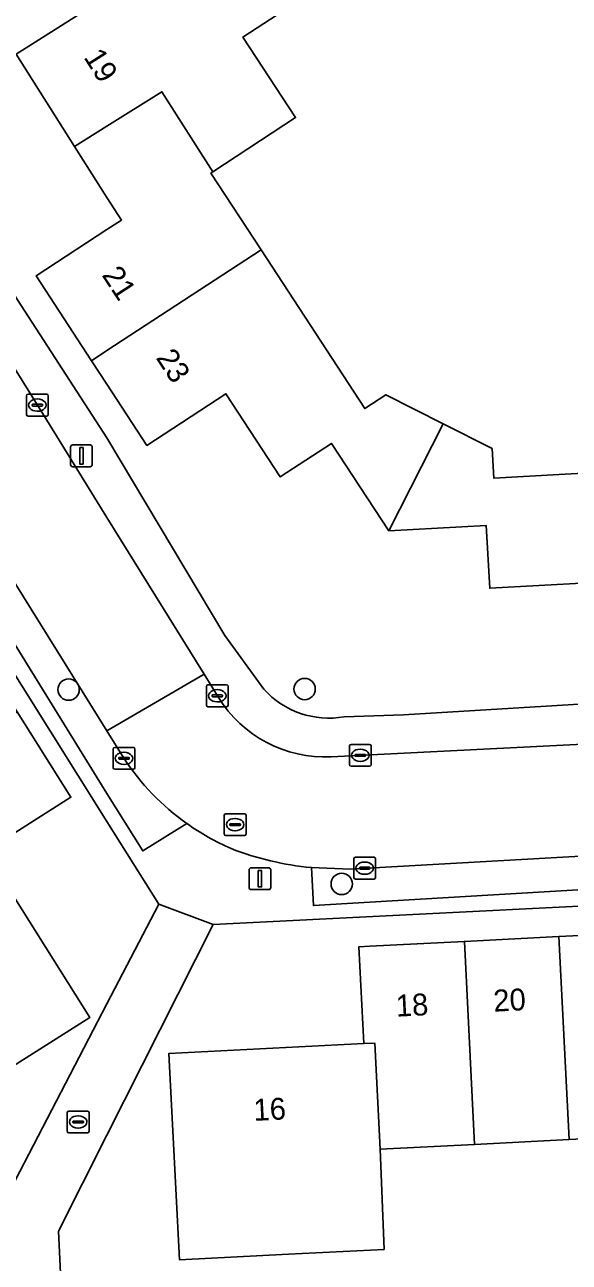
# Model space of a CAD drawing. Extents: x 158455 to 159797, y 387218 to 388672.
# Drawn here: x 158996.2 to 159021.2, y 387792.3 to 387848.9 of the extents above; entities that cross this region are included whole.
import ezdxf

# ---------------------------------------------------------------- set-up
doc = ezdxf.new("R2010")
doc.units = 0
for name, color, linetype in [('IMGEO_Boom', 7, 'Continuous'), ('IMGEO_Erf', 7, 'Continuous'), ('IMGEO_Kolk', 7, 'Continuous'), ('IMGEO_Lichtmast', 7, 'Continuous'), ('IMGEO_Pand', 7, 'Continuous'), ('IMGEO_Pand_nummerreeks', 7, 'Continuous'), ('IMGEO_Parkeervlak_open', 7, 'Continuous'), ('IMGEO_Rijbaan_lokaal_open', 7, 'Continuous'), ('IMGEO_Rioolput', 7, 'Continuous'), ('IMGEO_Voetpad_open', 7, 'Continuous')]:
    doc.layers.add(name, color=color, linetype=linetype)

msp = doc.modelspace()

# ---------------------------------------------------------------- linework, layer by layer
at = {"layer": 'IMGEO_Boom'}
for centre in [(158998.245, 387818.53), (159009.054, 387818.55), (159010.754, 387809.64)]:
    msp.add_circle(centre, 0.489, dxfattribs=at)
at = {"layer": 'IMGEO_Erf'}
for points in [[(159028.309, 387847.187), (159024.048, 387846.933), (159021.184, 387852.367), (159018.703, 387850.812), (159015.954, 387855.199), (159020.359, 387857.959), (159017.667, 387862.251), (159000.488, 387851.729), (159000, 387852.422), (158997.549, 387853.092), (158990.479, 387848.629), (158989.749, 387845.829), (159000, 387830.047), (159005.394, 387821.005), (159007.183, 387818.548)], [(159010.868, 387817.282), (159013.577, 387817.374), (159049.265, 387819.542), (159050.903, 387821.262), (159049.017, 387851.256), (159043.606, 387850.927), (159043.922, 387845.858), (159038.667, 387845.531), (159038.523, 387847.84), (159030.986, 387847.359), (159031.541, 387838.704), (159030.271, 387838.622), (159028.864, 387838.532), (159028.309, 387847.187)], [(159010.066, 387850.893), (159006.227, 387848.382), (159008.64, 387844.694), (159004.853, 387842.217), (159004.761, 387842.157), (159007.056, 387838.649), (159011.81, 387831.383), (159012.772, 387832.013), (159015.397, 387830.687), (159017.647, 387829.55), (159017.722, 387828.198), (159025.618, 387828.639)], [(159022.023, 387823.417), (159017.534, 387823.167), (159017.374, 387826.033), (159012.91, 387825.784), (159010.289, 387829.791), (159007.939, 387828.254), (159005.447, 387832.063), (159001.83, 387829.697), (159000, 387832.494), (158999.294, 387833.574), (158996.758, 387837.45), (159000, 387839.571), (159000.662, 387840.004), (159000, 387841.046), (158998.517, 387843.379), (158995.837, 387847.595), (159000, 387850.241)], [(158994.942, 387794.458), (159000, 387804.152), (159002.375, 387808.704), (159000, 387812.491), (158988.261, 387831.208)], [(159051.951, 387789.512), (159050.754, 387808.265), (159048.621, 387810.087), (159046.888, 387809.971), (159046.336, 387809.934), (159044.506, 387807.79), (159044.544, 387807.165), (159033.766, 387806.574), (159033.766, 387807.482), (159031.688, 387809.123), (159004.865, 387807.775), (159000, 387798.149), (158997.78, 387793.756), (158998.443, 387779.94)]]:
    msp.add_lwpolyline(points, dxfattribs=at)
for points in [[(158988.017, 387812.54), (158985.621, 387816.338), (158983.162, 387820.235), (158980.838, 387823.92), (158980.715, 387824.116), (158977.042, 387821.802), (158972.277, 387829.357), (158970.05, 387832.887), (158967.383, 387837.115), (158975.317, 387842.12), (158980.214, 387834.357), (158984.98, 387826.803), (158988.588, 387829.079), (158991.033, 387825.203), (158993.493, 387821.303), (158995.889, 387817.505), (158998.35, 387813.604), (158994.424, 387811.128), (158999.218, 387803.53), (158991.412, 387798.606), (158988.745, 387802.835), (158986.617, 387806.207), (158990.477, 387808.64), (158990.315, 387808.897)], [(159012.511, 387797.502), (159012.692, 387792.92), (159008.311, 387792.698), (159003.317, 387792.444), (159002.838, 387801.881), (159011.766, 387802.334), (159011.541, 387806.76), (159012.039, 387806.785), (159016.368, 387807.005), (159020.698, 387807.225), (159025.176, 387807.452), (159029.657, 387807.679), (159029.864, 387803.244), (159029.994, 387803.251), (159038.929, 387803.705), (159048.107, 387804.171), (159048.574, 387794.977), (159043.581, 387794.724), (159039.389, 387794.511), (159030.31, 387794.05), (159030.09, 387798.393), (159025.646, 387798.168), (159021.163, 387797.94), (159016.84, 387797.721)]]:
    msp.add_lwpolyline(points, close=True, dxfattribs=at)
msp.add_arc((159010.169, 387821.244), 4.023, 222.0786, 280.0006, dxfattribs=at)
at = {"layer": 'IMGEO_Kolk'}
for p, q in [((158996.314, 387831.117), (158996.314, 387831.969)), ((158996.389, 387832.043), (158997.241, 387832.043)), ((158996.802, 387831.823), (158996.827, 387831.823)), ((158997.315, 387831.969), (158997.315, 387831.117)), ((158996.573, 387831.537), (158996.573, 387831.549)), ((158997.011, 387831.5), (158996.613, 387831.5)), ((158996.616, 387831.586), (158997.014, 387831.586)), ((158996.825, 387831.263), (158996.8, 387831.263)), ((158997.057, 387831.549), (158997.057, 387831.537)), ((158997.241, 387831.043), (158996.389, 387831.043)), ((159004.628, 387818.745), (159005.48, 387818.745)), ((159004.553, 387817.819), (159004.553, 387818.671)), ((159004.812, 387818.239), (159004.812, 387818.251)), ((159005.25, 387818.202), (159004.852, 387818.202)), ((159004.855, 387818.288), (159005.253, 387818.288)), ((159005.041, 387818.525), (159005.066, 387818.525)), ((159005.296, 387818.251), (159005.296, 387818.239)), ((159005.554, 387818.671), (159005.554, 387817.819)), ((159005.48, 387817.745), (159004.628, 387817.745)), ((159005.064, 387817.965), (159005.039, 387817.965)), ((159000.357, 387815.882), (159001.209, 387815.882)), ((159011.104, 387815.096), (159011.104, 387815.948)), ((159011.179, 387816.022), (159012.031, 387816.022)), ((159012.105, 387815.948), (159012.105, 387815.096)), ((159000.282, 387814.956), (159000.282, 387815.808)), ((159000.541, 387815.376), (159000.541, 387815.388)), ((159000.979, 387815.339), (159000.581, 387815.339)), ((159000.584, 387815.425), (159000.982, 387815.425)), ((159000.77, 387815.662), (159000.795, 387815.662)), ((159001.025, 387815.388), (159001.025, 387815.376)), ((159001.283, 387815.808), (159001.283, 387814.956)), ((159011.363, 387815.516), (159011.363, 387815.528)), ((159011.801, 387815.479), (159011.403, 387815.479)), ((159011.406, 387815.565), (159011.804, 387815.565)), ((159011.592, 387815.802), (159011.617, 387815.802)), ((159011.847, 387815.528), (159011.847, 387815.516)), ((159001.209, 387814.882), (159000.357, 387814.882)), ((159000.793, 387815.102), (159000.768, 387815.102)), ((159012.031, 387815.022), (159011.179, 387815.022)), ((159011.615, 387815.242), (159011.59, 387815.242)), ((159011.304, 387809.931), (159011.304, 387810.783)), ((159011.379, 387810.857), (159012.231, 387810.857)), ((159012.305, 387810.783), (159012.305, 387809.931)), ((159011.563, 387810.351), (159011.563, 387810.363)), ((159012.001, 387810.314), (159011.603, 387810.314)), ((159011.606, 387810.4), (159012.004, 387810.4)), ((159011.792, 387810.637), (159011.817, 387810.637)), ((159012.047, 387810.363), (159012.047, 387810.351)), ((159012.231, 387809.857), (159011.379, 387809.857)), ((159011.815, 387810.077), (159011.79, 387810.077)), ((158998.183, 387798.321), (158998.183, 387799.173)), ((158998.258, 387799.247), (158999.11, 387799.247)), ((158998.671, 387799.027), (158998.696, 387799.027)), ((158999.184, 387799.173), (158999.184, 387798.321)), ((158998.442, 387798.741), (158998.442, 387798.753)), ((158998.88, 387798.704), (158998.482, 387798.704)), ((158998.485, 387798.79), (158998.883, 387798.79)), ((158998.694, 387798.467), (158998.669, 387798.467)), ((158998.926, 387798.753), (158998.926, 387798.741)), ((158999.11, 387798.247), (158998.258, 387798.247))]:
    msp.add_line(p, q, dxfattribs=at)
for points in [[(158996.314, 387831.117), (158996.314, 387831.969)], [(158996.389, 387832.043), (158997.241, 387832.043)], [(158997.315, 387831.969), (158997.315, 387831.117)], [(158997.241, 387831.043), (158996.389, 387831.043)], [(159004.628, 387818.745), (159005.48, 387818.745)], [(159004.553, 387817.819), (159004.553, 387818.671)], [(159005.554, 387818.671), (159005.554, 387817.819)], [(159005.48, 387817.745), (159004.628, 387817.745)], [(159000.357, 387815.882), (159001.209, 387815.882)], [(159011.104, 387815.096), (159011.104, 387815.948)], [(159011.179, 387816.022), (159012.031, 387816.022)], [(159012.105, 387815.948), (159012.105, 387815.096)], [(159000.282, 387814.956), (159000.282, 387815.808)], [(159001.283, 387815.808), (159001.283, 387814.956)], [(159001.209, 387814.882), (159000.357, 387814.882)], [(159012.031, 387815.022), (159011.179, 387815.022)], [(159011.304, 387809.931), (159011.304, 387810.783)], [(159011.379, 387810.857), (159012.231, 387810.857)], [(159012.305, 387810.783), (159012.305, 387809.931)], [(159012.231, 387809.857), (159011.379, 387809.857)], [(158998.183, 387798.321), (158998.183, 387799.173)], [(158998.258, 387799.247), (158999.11, 387799.247)], [(158999.184, 387799.173), (158999.184, 387798.321)], [(158999.11, 387798.247), (158998.258, 387798.247)]]:
    msp.add_lwpolyline(points, dxfattribs=at)
for centre, radius, start, end in [((158996.391, 387831.967), 0.0765, 91.552, 178.448), ((158996.391, 387831.967), 0.0765, 91.552, 178.448), ((158997.239, 387831.967), 0.0765, 1.552, 88.448), ((158997.239, 387831.967), 0.0765, 1.552, 88.448), ((158996.613, 387831.546), 0.0403, 85.8775, 175.7526), ((158996.61, 387831.536), 0.0366, 178.938, 274.7102), ((158997.014, 387831.543), 0.043, 264.8664, 352.4533), ((158997.018, 387831.548), 0.0386, 1.7309, 96.639), ((158996.391, 387831.119), 0.0765, 181.552, 268.448), ((158996.391, 387831.119), 0.0765, 181.552, 268.448), ((158997.239, 387831.119), 0.0765, 271.552, 358.448), ((158997.239, 387831.119), 0.0765, 271.552, 358.448), ((159004.63, 387818.669), 0.0765, 91.552, 178.448), ((159004.63, 387818.669), 0.0765, 91.552, 178.448), ((159005.478, 387818.669), 0.0765, 1.552, 88.448), ((159005.478, 387818.669), 0.0765, 1.552, 88.448), ((159004.852, 387818.248), 0.0403, 85.8775, 175.7526), ((159004.849, 387818.238), 0.0366, 178.938, 274.7102), ((159005.253, 387818.245), 0.043, 264.8664, 352.4533), ((159005.257, 387818.25), 0.0386, 1.7309, 96.639), ((159004.63, 387817.821), 0.0765, 181.552, 268.448), ((159004.63, 387817.821), 0.0765, 181.552, 268.448), ((159005.478, 387817.821), 0.0765, 271.552, 358.448), ((159005.478, 387817.821), 0.0765, 271.552, 358.448), ((159000.359, 387815.806), 0.0765, 91.552, 178.448), ((159000.359, 387815.806), 0.0765, 91.552, 178.448), ((159001.207, 387815.806), 0.0765, 1.552, 88.448), ((159001.207, 387815.806), 0.0765, 1.552, 88.448), ((159011.181, 387815.946), 0.0765, 91.552, 178.448), ((159011.181, 387815.946), 0.0765, 91.552, 178.448), ((159012.029, 387815.946), 0.0765, 1.552, 88.448), ((159012.029, 387815.946), 0.0765, 1.552, 88.448), ((159000.581, 387815.385), 0.0403, 85.8775, 175.7526), ((159000.578, 387815.375), 0.0366, 178.938, 274.7102), ((159000.982, 387815.382), 0.043, 264.8664, 352.4533), ((159000.986, 387815.387), 0.0386, 1.7309, 96.639), ((159011.403, 387815.525), 0.0403, 85.8775, 175.7526), ((159011.4, 387815.515), 0.0366, 178.938, 274.7102), ((159011.804, 387815.522), 0.043, 264.8664, 352.4533), ((159011.808, 387815.527), 0.0386, 1.7309, 96.639), ((159000.359, 387814.958), 0.0765, 181.552, 268.448), ((159000.359, 387814.958), 0.0765, 181.552, 268.448), ((159001.207, 387814.958), 0.0765, 271.552, 358.448), ((159001.207, 387814.958), 0.0765, 271.552, 358.448), ((159011.181, 387815.098), 0.0765, 181.552, 268.448), ((159011.181, 387815.098), 0.0765, 181.552, 268.448), ((159012.029, 387815.098), 0.0765, 271.552, 358.448), ((159012.029, 387815.098), 0.0765, 271.552, 358.448), ((159011.381, 387810.781), 0.0765, 91.552, 178.448), ((159011.381, 387810.781), 0.0765, 91.552, 178.448), ((159012.229, 387810.781), 0.0765, 1.552, 88.448), ((159012.229, 387810.781), 0.0765, 1.552, 88.448), ((159011.603, 387810.36), 0.0403, 85.8775, 175.7526), ((159011.6, 387810.35), 0.0366, 178.938, 274.7102), ((159012.004, 387810.357), 0.043, 264.8664, 352.4533), ((159012.008, 387810.362), 0.0386, 1.7309, 96.639), ((159011.381, 387809.933), 0.0765, 181.552, 268.448), ((159011.381, 387809.933), 0.0765, 181.552, 268.448), ((159012.229, 387809.933), 0.0765, 271.552, 358.448), ((159012.229, 387809.933), 0.0765, 271.552, 358.448), ((158998.26, 387799.171), 0.0765, 91.552, 178.448), ((158998.26, 387799.171), 0.0765, 91.552, 178.448), ((158999.108, 387799.171), 0.0765, 1.552, 88.448), ((158999.108, 387799.171), 0.0765, 1.552, 88.448), ((158998.26, 387798.323), 0.0765, 181.552, 268.448), ((158998.26, 387798.323), 0.0765, 181.552, 268.448), ((158998.482, 387798.75), 0.0403, 85.8775, 175.7526), ((158998.479, 387798.74), 0.0366, 178.938, 274.7102), ((158998.883, 387798.747), 0.043, 264.8664, 352.4533), ((158998.887, 387798.752), 0.0386, 1.7309, 96.639), ((158999.108, 387798.323), 0.0765, 271.552, 358.448), ((158999.108, 387798.323), 0.0765, 271.552, 358.448)]:
    msp.add_arc(centre, radius, start, end, dxfattribs=at)
for centre, major_axis, ratio, start_param, end_param in [((158996.801, 387831.543), (-0.387, 0.002), 0.722429, 4.712389, 7.853982), ((158996.826, 387831.543), (-0.39, 0.002), 0.717154, 1.570796, 4.712389), ((159005.04, 387818.245), (-0.387, 0.002), 0.722429, 4.712389, 7.853982), ((159005.065, 387818.245), (-0.39, 0.002), 0.717154, 1.570796, 4.712389), ((159000.769, 387815.382), (-0.387, 0.002), 0.722429, 4.712389, 7.853982), ((159000.794, 387815.382), (-0.39, 0.002), 0.717154, 1.570796, 4.712389), ((159011.591, 387815.522), (-0.387, 0.002), 0.722429, 4.712389, 7.853982), ((159011.616, 387815.522), (-0.39, 0.002), 0.717154, 1.570796, 4.712389), ((159011.791, 387810.357), (-0.387, 0.002), 0.722429, 4.712389, 7.853982), ((159011.816, 387810.357), (-0.39, 0.002), 0.717154, 1.570796, 4.712389), ((158998.67, 387798.747), (-0.387, 0.002), 0.722429, 4.712389, 7.853982), ((158998.695, 387798.747), (-0.39, 0.002), 0.717154, 1.570796, 4.712389)]:
    msp.add_ellipse(centre, major_axis=major_axis, ratio=ratio, start_param=start_param, end_param=end_param, dxfattribs=at)
at = {"layer": 'IMGEO_Lichtmast'}
for p, q in [((158998.338, 387828.822), (158998.338, 387829.622)), ((158998.338, 387829.622), (158998.338, 387828.822)), ((158998.438, 387829.722), (158999.228, 387829.722)), ((158999.228, 387829.722), (158998.438, 387829.722)), ((158999.328, 387829.622), (158999.328, 387828.822)), ((158999.328, 387828.822), (158999.328, 387829.622)), ((158999.228, 387828.722), (158998.438, 387828.722)), ((158998.438, 387828.722), (158999.228, 387828.722)), ((159006.51, 387809.475), (159006.51, 387810.275)), ((159006.51, 387810.275), (159006.51, 387809.475)), ((159006.61, 387810.375), (159007.4, 387810.375)), ((159007.4, 387810.375), (159006.61, 387810.375)), ((159007.5, 387810.275), (159007.5, 387809.475)), ((159007.5, 387809.475), (159007.5, 387810.275)), ((159007.4, 387809.375), (159006.61, 387809.375)), ((159006.61, 387809.375), (159007.4, 387809.375))]:
    msp.add_line(p, q, dxfattribs=at)
for points in [[(158998.758, 387829.597), (158998.908, 387829.597), (158998.908, 387828.847), (158998.758, 387828.847), (158998.758, 387829.597)], [(159006.93, 387810.25), (159007.08, 387810.25), (159007.08, 387809.5), (159006.93, 387809.5), (159006.93, 387810.25)]]:
    msp.add_lwpolyline(points, dxfattribs=at)
for centre, start, end in [((158998.438, 387829.622), 90, 180), ((158998.438, 387829.622), 90, 180), ((158999.228, 387829.622), 0, 90), ((158999.228, 387829.622), 360, 90), ((158998.438, 387828.822), 180, 270), ((158998.438, 387828.822), 180, 270), ((158999.228, 387828.822), 270, 0), ((158999.228, 387828.822), 270, 0), ((159006.61, 387810.275), 90, 180), ((159006.61, 387810.275), 90, 180), ((159007.4, 387810.275), 0, 90), ((159007.4, 387810.275), 360, 90), ((159006.61, 387809.475), 180, 270), ((159006.61, 387809.475), 180, 270), ((159007.4, 387809.475), 270, 0), ((159007.4, 387809.475), 270, 0)]:
    msp.add_arc(centre, 0.1, start, end, dxfattribs=at)
at = {"layer": 'IMGEO_Pand'}
for points in [[(159004.853, 387842.217), (159008.64, 387844.694), (159006.227, 387848.382), (159010.066, 387850.893), (159007.437, 387854.968), (159000, 387850.241), (158995.837, 387847.595), (158998.517, 387843.379), (159000, 387844.306), (159002.515, 387845.88)], [(159007.056, 387838.649), (159004.761, 387842.157), (159004.853, 387842.217), (159002.515, 387845.88), (159000, 387844.306), (158998.517, 387843.379), (159000, 387841.046), (159000.662, 387840.004), (159000, 387839.571), (158996.758, 387837.45), (158999.294, 387833.574), (159000, 387834.036)], [(159012.91, 387825.784), (159015.397, 387830.687), (159012.772, 387832.013), (159011.81, 387831.383), (159007.056, 387838.649), (159000, 387834.036), (158999.294, 387833.574), (159000, 387832.494), (159001.83, 387829.697), (159005.447, 387832.063), (159007.939, 387828.254), (159010.289, 387829.791)], [(159012.91, 387825.784), (159017.374, 387826.033), (159017.534, 387823.167), (159022.023, 387823.417), (159022.269, 387819.014), (159026.143, 387819.23), (159025.618, 387828.639), (159017.722, 387828.198), (159017.647, 387829.55), (159015.397, 387830.687)], [(158998.35, 387813.604), (158995.889, 387817.505), (158988.112, 387812.6), (158988.017, 387812.54), (158990.315, 387808.897), (158990.477, 387808.64), (158994.424, 387811.128)], [(158994.424, 387811.128), (158990.477, 387808.64), (158986.617, 387806.207), (158988.745, 387802.835), (158991.412, 387798.606), (158999.218, 387803.53)], [(159020.698, 387807.225), (159021.163, 387797.94), (159025.646, 387798.168), (159025.176, 387807.452)], [(159016.368, 387807.005), (159012.039, 387806.785), (159011.541, 387806.76), (159011.766, 387802.334), (159012.264, 387802.359), (159012.511, 387797.502), (159016.84, 387797.721)], [(159020.698, 387807.225), (159016.368, 387807.005), (159016.84, 387797.721), (159021.163, 387797.94)], [(159012.264, 387802.359), (159011.766, 387802.334), (159002.838, 387801.881), (159003.317, 387792.444), (159008.311, 387792.698), (159012.692, 387792.92), (159012.511, 387797.502)]]:
    msp.add_lwpolyline(points, close=True, dxfattribs=at)
at = {"layer": 'IMGEO_Parkeervlak_open'}
for points in [[(158982.833, 387845.501), (158981.1, 387844.353), (158981.32, 387843.998), (159000, 387813.774), (159001.639, 387811.148), (159003.654, 387812.403)], [(159000.78, 387815.385), (159000, 387816.635), (158996.175, 387822.765), (158990.441, 387831.966), (158984.098, 387842.186)]]:
    msp.add_lwpolyline(points, dxfattribs=at)
msp.add_lwpolyline([(159046.748, 387812.427), (159045.18, 387812.326), (159033.058, 387811.541), (159011.135, 387810.319), (159009.362, 387810.382), (159009.458, 387808.649), (159046.835, 387810.855)], close=True, dxfattribs=at)
msp.add_arc((159010.203, 387821.59), 11.283, 213.3676, 234.5193, dxfattribs=at)
at = {"layer": 'IMGEO_Rijbaan_lokaal_open'}
for points in [[(158984.098, 387842.186), (158990.441, 387831.966), (158996.175, 387822.765), (159000, 387816.635), (159004.448, 387819.226), (159000, 387826.408), (158997.248, 387830.851), (158988.539, 387844.814)], [(159005.105, 387818.165), (159004.448, 387819.226), (159000, 387816.635), (159000.78, 387815.385)], [(159009.362, 387810.382), (159011.135, 387810.319), (159033.058, 387811.541), (159045.18, 387812.326), (159044.883, 387817.37)], [(159044.883, 387817.37), (159031.521, 387816.521), (159010.267, 387815.456)]]:
    msp.add_lwpolyline(points, dxfattribs=at)
for centre, radius, start, end in [((159009.982, 387821.185), 5.736, 211.7702, 272.8491), ((159010.203, 387821.59), 11.283, 213.3676, 234.5193), ((159010.237, 387821.66), 11.359, 234.5809, 246.3857), ((159010.732, 387824.366), 14.051, 248.958, 264.4046)]:
    msp.add_arc(centre, radius, start, end, dxfattribs=at)
at = {"layer": 'IMGEO_Rioolput'}
for p, q in [((159005.371, 387811.925), (159005.371, 387812.777)), ((159005.446, 387812.851), (159006.298, 387812.851)), ((159005.859, 387812.631), (159005.884, 387812.631)), ((159006.372, 387812.777), (159006.372, 387811.925)), ((159005.63, 387812.345), (159005.63, 387812.357)), ((159006.068, 387812.308), (159005.67, 387812.308)), ((159005.673, 387812.394), (159006.071, 387812.394)), ((159005.882, 387812.071), (159005.857, 387812.071)), ((159006.114, 387812.357), (159006.114, 387812.345)), ((159006.298, 387811.851), (159005.446, 387811.851))]:
    msp.add_line(p, q, dxfattribs=at)
for points in [[(159005.371, 387811.925), (159005.371, 387812.777)], [(159005.446, 387812.851), (159006.298, 387812.851)], [(159006.372, 387812.777), (159006.372, 387811.925)], [(159006.298, 387811.851), (159005.446, 387811.851)]]:
    msp.add_lwpolyline(points, dxfattribs=at)
for centre, radius, start, end in [((159005.448, 387812.775), 0.0765, 91.552, 178.448), ((159005.448, 387812.775), 0.0765, 91.552, 178.448), ((159006.296, 387812.775), 0.0765, 1.552, 88.448), ((159006.296, 387812.775), 0.0765, 1.552, 88.448), ((159005.448, 387811.927), 0.0765, 181.552, 268.448), ((159005.448, 387811.927), 0.0765, 181.552, 268.448), ((159005.67, 387812.354), 0.0403, 85.8775, 175.7526), ((159005.667, 387812.344), 0.0366, 178.938, 274.7102), ((159006.071, 387812.351), 0.043, 264.8664, 352.4533), ((159006.075, 387812.356), 0.0386, 1.7309, 96.639), ((159006.296, 387811.927), 0.0765, 271.552, 358.448), ((159006.296, 387811.927), 0.0765, 271.552, 358.448)]:
    msp.add_arc(centre, radius, start, end, dxfattribs=at)
for centre, major_axis, ratio, start_param, end_param in [((159005.858, 387812.351), (-0.387, 0.002), 0.722429, 4.712389, 7.853982), ((159005.883, 387812.351), (-0.39, 0.002), 0.717154, 1.570796, 4.712389)]:
    msp.add_ellipse(centre, major_axis=major_axis, ratio=ratio, start_param=start_param, end_param=end_param, dxfattribs=at)
at = {"layer": 'IMGEO_Voetpad_open'}
for points in [[(159007.183, 387818.548), (159005.394, 387821.005), (159000, 387830.047), (158989.749, 387845.829), (158990.479, 387848.629), (158997.549, 387853.092), (158998.64, 387854.52), (158994.344, 387861.45)], [(158988.539, 387844.814), (158997.248, 387830.851), (159000, 387826.408), (159004.448, 387819.226), (159005.105, 387818.165)], [(159003.654, 387812.403), (159001.639, 387811.148), (159000, 387813.774), (158981.32, 387843.998)], [(158988.261, 387831.208), (159000, 387812.491), (159002.375, 387808.704), (159004.865, 387807.775), (159031.688, 387809.123), (159033.766, 387807.482), (159033.766, 387806.574), (159044.544, 387807.165), (159044.506, 387807.79), (159046.336, 387809.934), (159046.888, 387809.971), (159046.835, 387810.855), (159009.458, 387808.649), (159009.362, 387810.382)], [(159010.267, 387815.456), (159031.521, 387816.521), (159044.883, 387817.37), (159048.177, 387817.579), (159048.458, 387817.597), (159056.47, 387818.052), (159056.359, 387820.007), (159054.31, 387821.544), (159050.903, 387821.262), (159049.265, 387819.542), (159013.577, 387817.374), (159010.868, 387817.282)], [(158994.94, 387774.844), (158999.009, 387775.079), (158998.992, 387775.363), (158999.704, 387775.405), (158999.552, 387778.31), (159000, 387778.335), (159008.415, 387778.812), (159013.525, 387779.122), (159013.358, 387780.808), (159008.089, 387780.52), (159000, 387780.034), (158998.443, 387779.94), (158997.78, 387793.756), (159000, 387798.149), (159004.865, 387807.775), (159002.375, 387808.704), (159000, 387804.152), (158994.942, 387794.458)]]:
    msp.add_lwpolyline(points, dxfattribs=at)
for centre, radius, start, end in [((159009.982, 387821.185), 5.736, 211.7702, 272.8491), ((159010.169, 387821.244), 4.023, 222.0786, 280.0006), ((159010.237, 387821.66), 11.359, 234.5809, 246.3857), ((159010.732, 387824.366), 14.051, 248.958, 264.4046)]:
    msp.add_arc(centre, radius, start, end, dxfattribs=at)

# ---------------------------------------------------------------- texts
at = {"layer": 'IMGEO_Pand_nummerreeks'}
for s, rotation, p in [('19', 302.443, (158998.91, 387847.461)), ('21', 303.196, (158999.744, 387837.489)), ('23', 303.1926, (159002.218, 387833.706)), ('18', 2.9049, (159013.254, 387803.562)), ('20', 2.905, (159017.72, 387803.79)), ('16', 2.9049, (159006.734, 387798.794))]:
    msp.add_text(s, height=1, rotation=rotation, dxfattribs=at).set_placement(p)

doc.saveas('drawing.dxf')
